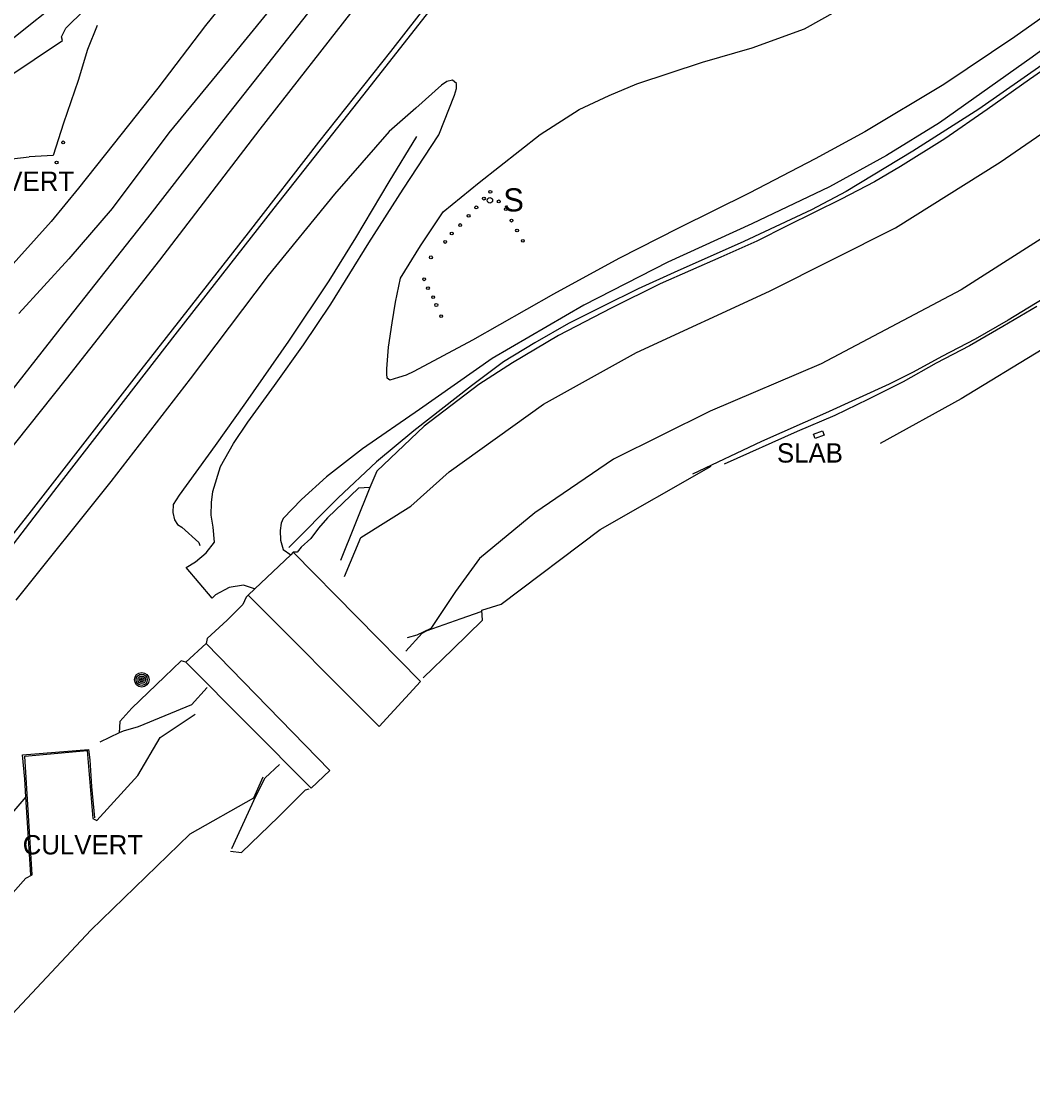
# Model space of a CAD drawing. Extents: x 368532 to 392481, y 10654822 to 10676899.
# Drawn here: x 390783 to 391045.2, y 10658528.3 to 10658806.2 of the extents above; entities that cross this region are included whole.
import ezdxf

# ---------------------------------------------------------------- set-up
doc = ezdxf.new("R2010")
doc.units = 0
for name, color, linetype in [('p_bridge deck', 7, 'Continuous'), ('p_drainage conc drain', 7, 'Continuous'), ('p_drainage culvert', 7, 'Continuous'), ('p_drainage water', 7, 'Continuous'), ('p_dtm obscured area', 7, 'Continuous'), ('p_dtm retaining wall', 7, 'Continuous'), ('p_dtm slab', 7, 'Continuous'), ('p_railroad rr control', 7, 'Continuous'), ('p_road dirt road', 7, 'Continuous'), ('p_road guard rails', 7, 'Continuous'), ('p_structure fence', 7, 'Continuous'), ('p_structure sign', 7, 'Continuous'), ('p_structure unidentified', 7, 'Continuous'), ('p_utility general pole', 7, 'Continuous')]:
    doc.layers.add(name, color=color, linetype=linetype)

msp = doc.modelspace()

# ---------------------------------------------------------------- linework, layer by layer
at = {"layer": 'p_bridge deck'}
for p, q in [((390852.85, 10658667.93), (390843.58, 10658659.09)), ((390853.53, 10658668.58), (390852.85, 10658667.93)), ((390886.48, 10658635.04), (390853.53, 10658668.58)), ((390843.58, 10658659.09), (390841.82, 10658657.42)), ((390841.82, 10658657.42), (390875.81, 10658623.41)), ((390830.92, 10658644.94), (390825.68, 10658640.08)), ((390862.97, 10658612.03), (390830.92, 10658644.94)), ((390825.68, 10658640.08), (390858.14, 10658607.4)), ((390875.81, 10658623.41), (390886.48, 10658635.04)), ((390858.14, 10658607.4), (390862.97, 10658612.03))]:
    msp.add_line(p, q, dxfattribs=at)
msp.add_lwpolyline([(391047.7, 10658980.39), (391032.45, 10658971.9), (391017.92, 10658963.76), (391004.08, 10658955.59), (390993.24, 10658949.23), (390970.79, 10658935.76), (390953.16, 10658924.72), (390936.91, 10658914.32), (390927.93, 10658908.4), (390915.65, 10658900.47), (390905.4, 10658893.54), (390891.07, 10658883.95), (390878.38, 10658875.06), (390866.08, 10658866.24), (390847.09, 10658852.48), (390827.74, 10658838.22), (390812.87, 10658826.97), (390795.13, 10658813.24), (390779.34, 10658800.5)], dxfattribs=at)
at = {"layer": 'p_drainage conc drain'}
for p, q in [((391065.76, 10658806.08), (391044.38, 10658791.08)), ((391044.38, 10658791.08), (391033.42, 10658783.36)), ((391033.42, 10658783.36), (391022.45, 10658775.72)), ((391022.45, 10658775.72), (391010.95, 10658768.59)), ((391010.95, 10658768.59), (391004.18, 10658764.59)), ((391004.18, 10658764.59), (390995.54, 10658760.08)), ((390995.54, 10658760.08), (390981.6, 10658753.14)), ((390981.6, 10658753.14), (390973.73, 10658749.24)), ((390973.73, 10658749.24), (390964.35, 10658745.09)), ((390964.35, 10658745.09), (390948.62, 10658738.12)), ((390948.62, 10658738.12), (390935.93, 10658731.85)), ((391051.58, 10658736.53), (391038.88, 10658728.75)), ((390935.93, 10658731.85), (390922.32, 10658724.78)), ((391038.88, 10658728.75), (391030.35, 10658723.79)), ((390922.32, 10658724.78), (390910.32, 10658717.65)), ((391030.35, 10658723.79), (391021.65, 10658719.3)), ((391021.65, 10658719.3), (391014.21, 10658715.22)), ((390910.32, 10658717.65), (390901.66, 10658712.01)), ((391014.21, 10658715.22), (391008.01, 10658712.18)), ((390901.66, 10658712.01), (390887.49, 10658701.29)), ((391008.01, 10658712.18), (390991.54, 10658704.63)), ((390991.54, 10658704.63), (390974.88, 10658697.26)), ((390887.49, 10658701.29), (390875.16, 10658689.6)), ((390974.88, 10658697.26), (390957.01, 10658688.8)), ((390784.19, 10658605.14), (390771.24, 10658590.26))]:
    msp.add_line(p, q, dxfattribs=at)
at = {"layer": 'p_drainage culvert'}
for p, q in [((390802.71, 10658805.1), (390800.14, 10658798.88)), ((390800.14, 10658798.88), (390797.78, 10658790.87)), ((390797.78, 10658790.87), (390793.94, 10658779.77)), ((390793.94, 10658779.77), (390791.25, 10658771.45)), ((390776.06, 10658770.04), (390785.04, 10658771.07)), ((390791.25, 10658771.45), (390785.04, 10658771.07)), ((390783.3, 10658616.07), (390800.45, 10658617.47)), ((390800.45, 10658617.47), (390800.81, 10658614.79)), ((390783.91, 10658609.79), (390783.3, 10658616.07)), ((390800.81, 10658614.79), (390801.23, 10658607.85)), ((390784.19, 10658605.14), (390783.91, 10658609.79)), ((390785.49, 10658584.93), (390784.19, 10658605.14)), ((390801.23, 10658607.85), (390801.99, 10658599.75))]:
    msp.add_line(p, q, dxfattribs=at)
at = {"layer": 'p_drainage water'}
for p, q in [((391036.8, 10658769.64), (391075.29, 10658796.35)), ((391009.64, 10658752.68), (391036.8, 10658769.64)), ((390976.99, 10658736.22), (391009.64, 10658752.68)), ((391051.58, 10658752.45), (391026.73, 10658736.6)), ((390942.52, 10658720.33), (390976.99, 10658736.22)), ((391026.73, 10658736.6), (390990.39, 10658717.44)), ((390918.38, 10658706.99), (390942.52, 10658720.33)), ((390990.39, 10658717.44), (390961.6, 10658705.14)), ((390893.97, 10658689.38), (390918.38, 10658706.99)), ((390961.6, 10658705.14), (390936.56, 10658692.66)), ((390936.56, 10658692.66), (390916.16, 10658678.75)), ((390884.02, 10658680.47), (390893.97, 10658689.38)), ((390871.02, 10658672.37), (390884.02, 10658680.47)), ((390916.16, 10658678.75), (390901.82, 10658666.91)), ((390866.78, 10658662.25), (390871.02, 10658672.37)), ((390901.82, 10658666.91), (390895.54, 10658658.42)), ((390895.54, 10658658.42), (390889.18, 10658648.79)), ((390885.57, 10658647.11), (390883.03, 10658646.41)), ((390889.18, 10658648.79), (390885.57, 10658647.11)), ((390819.03, 10658620.52), (390828.12, 10658626.61)), ((390813.2, 10658610.66), (390819.03, 10658620.52)), ((390783.92, 10658615.71), (390800.05, 10658617.22)), ((390800.05, 10658617.22), (390801.54, 10658599.55)), ((390785.79, 10658584.98), (390783.92, 10658615.71)), ((390802.6, 10658599.01), (390813.2, 10658610.66)), ((390845.66, 10658610.3), (390843.23, 10658604.83)), ((390843.23, 10658604.83), (390826.71, 10658595.46)), ((390801.54, 10658599.55), (390802.6, 10658599.01)), ((390826.71, 10658595.46), (390801.07, 10658570.6)), ((390765.23, 10658562.89), (390784.18, 10658584.08)), ((390784.18, 10658584.08), (390785.79, 10658584.98)), ((390801.07, 10658570.6), (390761.26, 10658528.25))]:
    msp.add_line(p, q, dxfattribs=at)
at = {"layer": 'p_dtm obscured area'}
for points in [[(390777.81, 10658669.29), (390785.66, 10658679.28), (390814.12, 10658715.82), (390841.94, 10658751.36), (390860.17, 10658774.88), (390878.81, 10658798.39), (390900.86, 10658826.68), (390924.49, 10658856.51), (390938.69, 10658876.26), (390958.82, 10658904.95), (390967.84, 10658916.85), (390980.22, 10658935.17)], [(390771.29, 10658786.28), (390793.7, 10658801.25), (390793.4, 10658802.19), (390794.57, 10658804.38), (390804.12, 10658813.88)], [(390870.49, 10658811.06), (390844.89, 10658778.2), (390818.8, 10658744.24), (390794.62, 10658713.51), (390771.67, 10658684.78)]]:
    msp.add_lwpolyline(points, dxfattribs=at)
at = {"layer": 'p_dtm retaining wall'}
for p, q in [((390875.16, 10658689.6), (390873.39, 10658685.32)), ((390933.11, 10658674.5), (390961.86, 10658690.84)), ((390870.4, 10658685.2), (390862.37, 10658677.47)), ((390873.39, 10658685.32), (390865.73, 10658666.47)), ((390873.39, 10658685.32), (390870.4, 10658685.2)), ((390862.37, 10658677.47), (390860.04, 10658674.77)), ((390860.04, 10658674.77), (390858.04, 10658672.17)), ((390858.04, 10658672.17), (390855.54, 10658669.92)), ((390907.38, 10658655.07), (390933.11, 10658674.5)), ((390855.54, 10658669.92), (390854.52, 10658668.57)), ((390854.52, 10658668.57), (390853.53, 10658668.58)), ((390841.28, 10658656.96), (390840.45, 10658655.04)), ((390841.82, 10658657.42), (390841.28, 10658656.96)), ((390840.45, 10658655.04), (390836.34, 10658650.96)), ((390897.02, 10658651.36), (390902.27, 10658653.17)), ((390902.4, 10658653.59), (390907.38, 10658655.07)), ((390902.6, 10658650.99), (390902.4, 10658653.59)), ((390836.34, 10658650.96), (390831.22, 10658646.19)), ((390888.25, 10658648.31), (390897.02, 10658651.36)), ((390894.87, 10658643.44), (390902.6, 10658650.99)), ((390882.72, 10658642.96), (390886.9, 10658647.61)), ((390886.9, 10658647.61), (390888.25, 10658648.31)), ((390831.22, 10658646.19), (390830.92, 10658644.94)), ((390887.23, 10658636.03), (390894.87, 10658643.44)), ((390824.47, 10658640.38), (390820.16, 10658636.26)), ((390825.68, 10658640.08), (390824.47, 10658640.38)), ((390820.16, 10658636.26), (390811.67, 10658628.12)), ((390831.2, 10658633.49), (390827.16, 10658629.01)), ((390811.67, 10658628.12), (390808.55, 10658624.7)), ((390827.16, 10658629.01), (390813.29, 10658623.34)), ((390808.55, 10658624.7), (390808.36, 10658621.76)), ((390809.41, 10658622.15), (390808.36, 10658621.76)), ((390813.29, 10658623.34), (390809.41, 10658622.15)), ((390808.36, 10658621.76), (390803.38, 10658619.35)), ((390846.22, 10658610.05), (390849.93, 10658613.52)), ((390843.8, 10658605.34), (390846.22, 10658610.05)), ((390837.62, 10658591.81), (390843.8, 10658605.34)), ((390849.71, 10658600), (390856.73, 10658606.95)), ((390856.73, 10658606.95), (390857.65, 10658607.25)), ((390840.13, 10658590.71), (390849.71, 10658600)), ((390837.23, 10658591.05), (390840.13, 10658590.71))]:
    msp.add_line(p, q, dxfattribs=at)
at = {"layer": 'p_dtm slab'}
for p, q in [((390988.4, 10658699.2), (390990.73, 10658700.08)), ((390990.73, 10658700.08), (390991.18, 10658698.89)), ((390988.85, 10658698.01), (390988.4, 10658699.2)), ((390991.18, 10658698.89), (390988.85, 10658698.01))]:
    msp.add_line(p, q, dxfattribs=at)
at = {"layer": 'p_railroad rr control'}
msp.add_lwpolyline([(390932.45, 10658904.79), (390921.3, 10658889.62), (390904.41, 10658868.27), (390886.28, 10658845.24), (390871.43, 10658826.64), (390857.22, 10658808.2), (390835.51, 10658780.75), (390815.69, 10658755.28), (390793.98, 10658727.69), (390776.4, 10658705.36)], dxfattribs=at)
at = {"layer": 'p_road dirt road'}
for p, q in [((390847.43, 10658825.75), (390830.78, 10658805.15)), ((390895.01, 10658817.03), (390872.8, 10658788.54)), ((391061.33, 10658816.94), (391040.62, 10658802.17)), ((391074.94, 10658819), (391045.1, 10658796.86)), ((390851.82, 10658814.64), (390838.11, 10658797.74)), ((390986.1, 10658804.22), (390994.29, 10658808.81)), ((390830.78, 10658805.15), (390818.41, 10658788.9)), ((390972.48, 10658799.29), (390986.1, 10658804.22)), ((391040.62, 10658802.17), (391022.2, 10658789.81)), ((390838.11, 10658797.74), (390821.22, 10658777.25)), ((390959.59, 10658795.6), (390972.48, 10658799.29)), ((390942.56, 10658789.96), (390959.59, 10658795.6)), ((391045.1, 10658796.86), (391021.09, 10658779.89)), ((390818.41, 10658788.9), (390806.85, 10658774.3)), ((390891.93, 10658789.63), (390885.27, 10658783.65)), ((390893.35, 10658790.55), (390891.93, 10658789.63)), ((390894.83, 10658790.93), (390893.35, 10658790.55)), ((390895.81, 10658790.09), (390894.83, 10658790.93)), ((390895.3, 10658787.02), (390895.81, 10658788.8)), ((390895.81, 10658788.8), (390895.81, 10658790.09)), ((390935.43, 10658786.93), (390942.56, 10658789.96)), ((391022.2, 10658789.81), (391001.75, 10658777.53)), ((390872.8, 10658788.54), (390848.48, 10658757.77)), ((390891.26, 10658776.79), (390895.3, 10658787.02)), ((390927.61, 10658783.32), (390935.43, 10658786.93)), ((390885.27, 10658783.65), (390878.42, 10658777.63)), ((390917.52, 10658776.87), (390927.61, 10658783.32)), ((390878.42, 10658777.63), (390864.19, 10658761.37)), ((391001.75, 10658777.53), (390988.81, 10658770.56)), ((391021.09, 10658779.89), (391007.32, 10658771.45)), ((390821.22, 10658777.25), (390806.57, 10658757.67)), ((390881.99, 10658762.69), (390891.26, 10658776.79)), ((390901.71, 10658764.41), (390917.52, 10658776.87)), ((390806.85, 10658774.3), (390797.85, 10658762.97)), ((390988.81, 10658770.56), (390971.76, 10658761.69)), ((391007.32, 10658771.45), (390992.59, 10658763.26)), ((390892.39, 10658756.83), (390901.71, 10658764.41)), ((390797.85, 10658762.97), (390790.73, 10658754.31)), ((390864.19, 10658761.37), (390846.99, 10658740.29)), ((390873.1, 10658748.73), (390881.99, 10658762.69)), ((390971.76, 10658761.69), (390953.43, 10658752.61)), ((390992.59, 10658763.26), (390972.45, 10658753.72)), ((390806.57, 10658757.67), (390795.35, 10658744.62)), ((390848.48, 10658757.77), (390823.45, 10658725.66)), ((390886.5, 10658747.99), (390892.39, 10658756.83)), ((390790.73, 10658754.31), (390778.6, 10658740.77)), ((390953.43, 10658752.61), (390937.95, 10658744.71)), ((390972.45, 10658753.72), (390950.67, 10658743.76)), ((390863.27, 10658732.91), (390873.1, 10658748.73)), ((390881.34, 10658739.61), (390886.5, 10658747.99)), ((390795.35, 10658744.62), (390782.36, 10658730.43)), ((390937.95, 10658744.71), (390920.95, 10658735.49)), ((390950.67, 10658743.76), (390928.85, 10658732.59)), ((390846.99, 10658740.29), (390826.8, 10658713.52)), ((390880.02, 10658733.43), (390881.34, 10658739.61)), ((390879.14, 10658728.04), (390880.02, 10658733.43)), ((390920.95, 10658735.49), (390900.03, 10658723.58)), ((390856.16, 10658722.35), (390863.27, 10658732.91)), ((390928.85, 10658732.59), (390905.12, 10658718.75)), ((390878.24, 10658721.76), (390879.14, 10658728.04)), ((390823.45, 10658725.66), (390793.3, 10658686.91)), ((390848.66, 10658711.76), (390856.16, 10658722.35)), ((390900.03, 10658723.58), (390884.82, 10658715.42)), ((390877.74, 10658716.15), (390878.24, 10658721.76)), ((391047.67, 10658721.08), (391026.7, 10658708.31)), ((390905.12, 10658718.75), (390886.24, 10658705.54)), ((390826.8, 10658713.52), (390806.25, 10658686.94)), ((390877.76, 10658714.79), (390877.74, 10658716.15)), ((390877.89, 10658713.65), (390877.76, 10658714.79)), ((390878.58, 10658713.18), (390877.89, 10658713.65)), ((390880.83, 10658713.83), (390878.58, 10658713.18)), ((390882.83, 10658714.47), (390880.83, 10658713.83)), ((390884.82, 10658715.42), (390882.83, 10658714.47)), ((390841.77, 10658702.3), (390848.66, 10658711.76)), ((391026.7, 10658708.31), (391005.7, 10658696.73)), ((390886.24, 10658705.54), (390871.48, 10658695.4)), ((390838.02, 10658696.75), (390841.77, 10658702.3)), ((390834.66, 10658690.81), (390838.02, 10658696.75)), ((390871.48, 10658695.4), (390862.1, 10658688.08)), ((390832.69, 10658684.3), (390834.66, 10658690.81)), ((390793.3, 10658686.91), (390780.07, 10658669.58)), ((390806.25, 10658686.94), (390781.6, 10658656.17)), ((390862.1, 10658688.08), (390855.62, 10658682.2)), ((390832.33, 10658681.46), (390832.69, 10658684.3)), ((390832.2, 10658678.16), (390832.33, 10658681.46)), ((390855.62, 10658682.2), (390850.91, 10658677.28)), ((390832.76, 10658675.04), (390832.2, 10658678.16)), ((390833.06, 10658671.16), (390832.76, 10658675.04)), ((390850.35, 10658676.13), (390850.15, 10658674.23)), ((390850.91, 10658677.28), (390850.35, 10658676.13)), ((390850.15, 10658674.23), (390850.22, 10658671.74)), ((390830.97, 10658668.45), (390833.06, 10658671.16)), ((390850.22, 10658671.74), (390850.94, 10658669.27)), ((390850.94, 10658669.27), (390852.85, 10658667.93)), ((390828.15, 10658666.08), (390830.97, 10658668.45)), ((390825.75, 10658664.58), (390828.15, 10658666.08)), ((390832.49, 10658656.66), (390825.75, 10658664.58)), ((390836.86, 10658659.43), (390833.35, 10658657.57)), ((390840.62, 10658660.03), (390836.86, 10658659.43)), ((390843.22, 10658659.16), (390840.62, 10658660.03)), ((390843.58, 10658659.09), (390843.22, 10658659.16)), ((390833.35, 10658657.57), (390832.49, 10658656.66))]:
    msp.add_line(p, q, dxfattribs=at)
at = {"layer": 'p_road guard rails'}
for p, q in [((390885.47, 10658776.35), (390878.33, 10658764.59)), ((390878.33, 10658764.59), (390869.66, 10658750.09)), ((390869.66, 10658750.09), (390862.71, 10658738.9)), ((390862.71, 10658738.9), (390852.27, 10658723.31)), ((390852.27, 10658723.31), (390841.17, 10658707.29)), ((390841.17, 10658707.29), (390833.25, 10658696.2)), ((390833.25, 10658696.2), (390823.94, 10658683.38)), ((390823.94, 10658683.38), (390822.39, 10658680.93)), ((390822.39, 10658680.93), (390822.27, 10658678.88)), ((390822.27, 10658678.88), (390822.76, 10658676.95)), ((390822.76, 10658676.95), (390823.49, 10658675.77)), ((390823.49, 10658675.77), (390824.62, 10658675.03)), ((390824.62, 10658675.03), (390829, 10658671.1)), ((390829, 10658671.1), (390829.3, 10658670.28))]:
    msp.add_line(p, q, dxfattribs=at)
at = {"layer": 'p_structure fence'}
for p, q in [((391048.43, 10658795.45), (391031.25, 10658783.44)), ((391031.25, 10658783.44), (391014.19, 10658772.5)), ((391014.19, 10658772.5), (390996.91, 10658762.05)), ((390996.91, 10658762.05), (390987.88, 10658757.35)), ((390987.88, 10658757.35), (390970.34, 10658749.1)), ((390970.34, 10658749.1), (390952.27, 10658741.06)), ((390952.27, 10658741.06), (390942.98, 10658736.89)), ((390942.98, 10658736.89), (390933.91, 10658732.35)), ((390933.91, 10658732.35), (390924.87, 10658727.86)), ((391046.28, 10658732.31), (391037.52, 10658727.07)), ((390924.87, 10658727.86), (390916.18, 10658722.82)), ((391037.52, 10658727.07), (391028.81, 10658722.11)), ((390916.18, 10658722.82), (390908.02, 10658717.91)), ((391028.81, 10658722.11), (391020.17, 10658717.55)), ((390908.02, 10658717.91), (390899.76, 10658711.73)), ((391020.17, 10658717.55), (391011.64, 10658712.76)), ((390899.76, 10658711.73), (390884.8, 10658700.08)), ((391011.64, 10658712.76), (391002.46, 10658708.15)), ((391002.46, 10658708.15), (390993.89, 10658703.99)), ((390993.89, 10658703.99), (390984.15, 10658699.88)), ((390884.8, 10658700.08), (390875.14, 10658692)), ((390984.15, 10658699.88), (390965.22, 10658691.37)), ((390875.14, 10658692), (390865.14, 10658682.69)), ((390865.14, 10658682.69), (390852.33, 10658669.83))]:
    msp.add_line(p, q, dxfattribs=at)
at = {"layer": 'p_structure sign'}
msp.add_circle((390904.5, 10658759.8), 0.713, dxfattribs=at)
at = {"layer": 'p_structure unidentified'}
for centre in [(390793.86, 10658774.8), (390792.15, 10658769.61), (390904.61, 10658762), (390900.98, 10658757.95), (390902.96, 10658760.25), (390906.78, 10658759.52), (390898.97, 10658755.77), (390908.63, 10658757.5), (390896.8, 10658753.37), (390910.11, 10658754.54), (390894.61, 10658751.19), (390911.54, 10658751.96), (390913.03, 10658749.3), (390892.91, 10658749), (390889.21, 10658745.01), (390887.45, 10658739.34), (390888.43, 10658737.02), (390889.8, 10658734.68), (390890.61, 10658732.66), (390891.86, 10658729.77)]:
    msp.add_circle(centre, 0.375, dxfattribs=at)
at = {"layer": 'p_utility general pole'}
for radius in [1.9, 1.44, 0.973, 0.539, 0.192]:
    msp.add_circle((390814.24, 10658635.51), radius, dxfattribs=at)

# ---------------------------------------------------------------- texts
at = {"layer": 'p_drainage culvert'}
for p in [(390763.63, 10658762.24), (390781.51, 10658590.24)]:
    msp.add_text(' CULVERT', height=5, dxfattribs=at).set_placement(p)
at = {"layer": 'p_dtm slab'}
msp.add_text(' SLAB', height=5, dxfattribs=at).set_placement((390977.07, 10658691.81))
at = {"layer": 'p_structure sign'}
msp.add_text('S', height=6, dxfattribs=at).set_placement((390907.96, 10658756.91))

doc.saveas('drawing.dxf')
